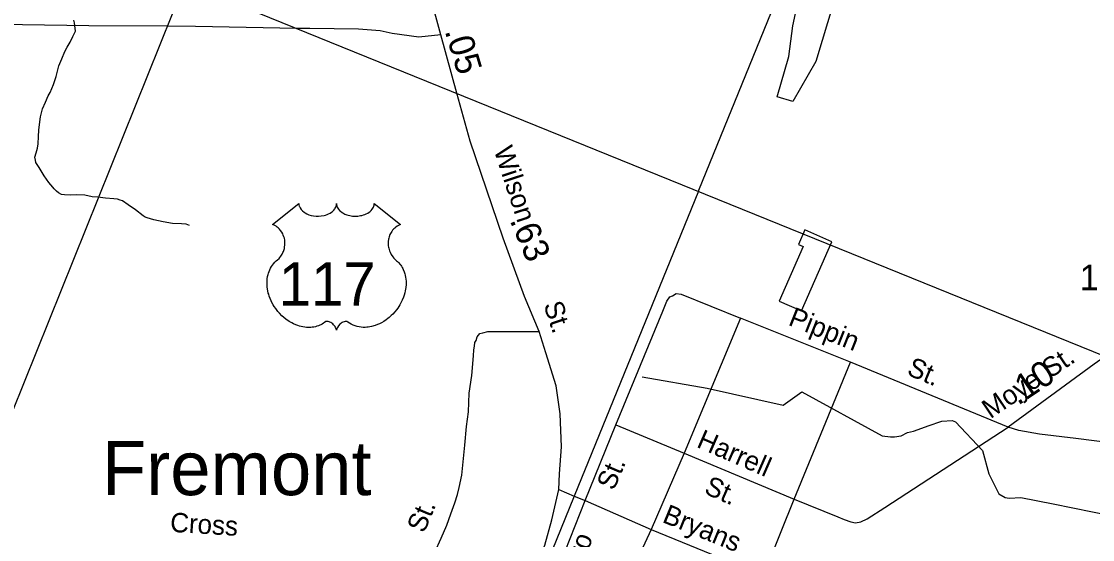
# Model space of a CAD drawing. Extents: x 2206922 to 2357709, y 510027 to 673830.
# Drawn here: x 2302832 to 2308071, y 656068 to 658604 of the extents above; entities that cross this region are included whole.
import ezdxf

# ---------------------------------------------------------------- set-up
doc = ezdxf.new("R2010")
doc.units = 0
for name, color, linetype in [('Exist Boundary Political City Limit New', 7, 'Continuous'), ('Exist Civil Demographics City Label', 7, 'Continuous'), ('Exist Cultural Warehouse Building Footprint', 7, 'Continuous'), ('Exist Hydrographic Misc Water Feature', 7, 'Continuous'), ('Exist Hydrographic Pond Under 1500 Sq Ft', 7, 'Continuous'), ('Exist Railroad Mainline', 7, 'Continuous'), ('Exist Road Non-System Type 51', 7, 'Continuous'), ('Exist Road Non-System Type 51 Label', 7, 'Continuous'), ('Exist Road Primary US Attributed', 7, 'Continuous'), ('Exist Road Primary US Label', 7, 'Continuous'), ('Exist Road Primary US Mileage Tenths English Label', 7, 'Continuous'), ('Exist Road Primary US Shield CELL', 7, 'Continuous'), ('Exist Road Primary US Shield Number Label', 7, 'Continuous'), ('Exist Road Secondary Mileage Hundredths English Label', 7, 'Continuous'), ('Exist Road Secondary Type 51 Attributed', 7, 'Continuous'), ('Exist Road Secondary Type 51 Label', 7, 'Continuous'), ('Exist Road Secondary Type 51 Number Label', 7, 'Continuous'), ('Map Preparation Boundary City Limit Buffer Line', 7, 'Continuous')]:
    doc.layers.add(name, color=color, linetype=linetype)

msp = doc.modelspace()

# ---------------------------------------------------------------- linework, layer by layer
at = {"layer": 'Exist Boundary Political City Limit New'}
msp.add_lwpolyline([(2303401.8, 649390.8), (2303317, 649542.9), (2303089.8, 650127.4), (2303035.5, 650194.7), (2303351.8, 651009.5), (2303170.2, 651065.1), (2303245.8, 651290.1), (2303073.5, 651231.2), (2303156, 651468.6), (2301035.5, 652338.5), (2303631.2, 658792.3), (2308548.8, 656795.4), (2306001.2, 650373), (2304628.8, 650908.6), (2304584.2, 650853.8), (2304289.2, 650802.4), (2304227.2, 650603.8), (2304032.8, 650465.9), (2303944.5, 650218.4), (2303784, 650273.1), (2303401.8, 649390.8)], dxfattribs=at)
at = {"layer": 'Exist Cultural Warehouse Building Footprint'}
for p, q in [((2306663.4, 657583.2), (2306632.6, 657512.9)), ((2306794.8, 657525.5), (2306663.4, 657583.2)), ((2306646.3, 657187.2), (2306794.8, 657525.5)), ((2306654.9, 657503.1), (2306537.3, 657235)), ((2306632.6, 657512.9), (2306654.9, 657503.1)), ((2306537.3, 657235), (2306646.3, 657187.2))]:
    msp.add_line(p, q, dxfattribs=at)
at = {"layer": 'Exist Hydrographic Misc Water Feature'}
for points in [[(2303653.5, 657605.2), (2303637.5, 657611.2), (2303615.2, 657613), (2303571.3, 657614.3), (2303525.2, 657623.7), (2303479.2, 657633.4), (2303446.8, 657643.1), (2303437.2, 657646.6), (2303427.2, 657652.6), (2303390.4, 657682.5), (2303354.4, 657705.7), (2303326.3, 657725.8), (2303314.2, 657729.6), (2303302.1, 657733.5), (2303284, 657735), (2303243.8, 657738.6), (2303206.1, 657744.3), (2303178.4, 657746), (2303142.3, 657753.5), (2303102.1, 657755.1), (2303074.1, 657752.8), (2303042.1, 657754.4), (2303027.9, 657756.5), (2303014, 657764.3), (2303003.9, 657772.3), (2302991.8, 657783.9), (2302985.9, 657792.1), (2302965.6, 657815.8), (2302943.2, 657847.6), (2302918.8, 657889), (2302902.8, 657912.9), (2302900.6, 657925), (2302898.1, 657938.7), (2302903.9, 657961), (2302909.8, 657983.2), (2302913.7, 658004.9), (2302915.1, 658041.2), (2302916.8, 658071), (2302920.5, 658099.2), (2302926, 658137.3), (2302935.8, 658175.2), (2302949.6, 658209.2), (2302962.9, 658239.2), (2302973, 658255.6), (2302988.5, 658295.8), (2303001.7, 658334), (2303015.4, 658385.8), (2303029.1, 658419.9), (2303044.5, 658456.1), (2303056.2, 658478.2), (2303070.2, 658502.5), (2303083.7, 658530.5), (2303095.8, 658556.7), (2303090.9, 658596.7), (2303089, 658610.4)], [(2305868.3, 656864.7), (2306185.2, 656809.6), (2306557.3, 656725.5), (2306648.2, 656791.7), (2307041.3, 656576.4), (2307081.8, 656570.5), (2307102.5, 656570.5), (2307134.2, 656575.4), (2307164.8, 656591.3), (2307195.5, 656599.2), (2307235, 656613.8), (2307266, 656623.9), (2307333.8, 656647.4), (2307383.2, 656651.2), (2307400.3, 656644.2), (2307532.8, 656504.1), (2307563.2, 656389.1), (2307612.8, 656292.6), (2307643.1, 656273.3), (2307662.4, 656270.5), (2307720.2, 656273.3), (2307877.3, 656242.9), (2308166.7, 656185)]]:
    msp.add_lwpolyline(points, dxfattribs=at)
at = {"layer": 'Exist Hydrographic Pond Under 1500 Sq Ft'}
msp.add_lwpolyline([(2306671.9, 658822.9), (2306813.3, 658830.7), (2306806, 658700.4), (2306717, 658408), (2306604.3, 658211.5), (2306527.9, 658234.7), (2306584.4, 658432.3), (2306604.3, 658581.7), (2306647.4, 658780.9), (2306671.9, 658822.9)], dxfattribs=at)
at = {"layer": 'Exist Railroad Mainline'}
msp.add_lwpolyline([(2310181.1, 667695.3), (2309875, 666943.2), (2309540, 666120.1), (2307813.2, 661877.2), (2306143.9, 657775.6), (2306142.6, 657772.5), (2305536, 656280.9), (2305016.5, 655003.5), (2304836.2, 654560)], dxfattribs=at)
at = {"layer": 'Exist Road Non-System Type 51'}
for p, q in [((2306610.9, 656266.1), (2306886.4, 656936.1)), ((2305589.2, 656258.8), (2305738.8, 656629.4)), ((2305738.8, 656629.4), (2306072.7, 656491.5)), ((2306072.7, 656491.5), (2306610.9, 656266.1)), ((2305460.2, 656312.4), (2305536, 656280.9)), ((2305439.6, 655880.9), (2305589.2, 656258.8)), ((2305536, 656280.9), (2305589.2, 656258.8)), ((2305589.2, 656258.8), (2305912.2, 656118.2)), ((2306461.3, 655893.6), (2306610.9, 656266.1)), ((2305912.2, 656118.2), (2306461.3, 655893.6))]:
    msp.add_line(p, q, dxfattribs=at)
for points in [[(2305738.8, 656629.4), (2305968.7, 657186.2), (2305988.8, 657235.5), (2306003.4, 657255.6), (2306016.2, 657261), (2306034.4, 657272), (2306058.1, 657268.3), (2306348.2, 657152.4)], [(2304854.4, 656005.7), (2304885.4, 656075.1), (2304912.8, 656139), (2304932.9, 656193.7), (2304951.1, 656248.5), (2304963.9, 656288.7), (2304973, 656322.4), (2304985.8, 656382.7), (2305000.4, 656530.5), (2305009.5, 656621.8), (2305018.6, 656693.9), (2305022.3, 656785.2), (2305035.1, 656871), (2305042.4, 656967.8), (2305044.2, 656997), (2305047.8, 657015.3), (2305049.8, 657033), (2305055.6, 657043), (2305060.6, 657060.9), (2305073.4, 657076.4), (2305089.3, 657080.4), (2305113.5, 657086.5), (2305153.6, 657086.5), (2305363.5, 657086.5)], [(2306610.9, 656266.1), (2306824.4, 656179.4), (2306855.4, 656166.6), (2306888.2, 656155.6), (2306912, 656150.1), (2306937.5, 656155.6), (2306968.5, 656170.2), (2307054.3, 656225), (2307658.2, 656618.4)]]:
    msp.add_lwpolyline(points, dxfattribs=at)
at = {"layer": 'Exist Road Primary US Attributed'}
for points in [[(2304883.6, 658537.8), (2304786.9, 658892), (2304726.7, 659089.2), (2304708.5, 659164), (2304675.6, 659304.6), (2304661, 659456.1), (2304657.4, 659662.4), (2304688.4, 660223.8), (2304733.6, 661198.9)], [(2304978.3, 655012.4), (2305052.3, 655189.1), (2305141.2, 655393.9), (2305186.5, 655519.1), (2305303.2, 655810.3), (2305392.6, 656040.4), (2305425.5, 656164.5), (2305460.2, 656312.4), (2305463.8, 656389.1), (2305472.9, 656522.3), (2305467.5, 656683), (2305447.4, 656819.9), (2305396.3, 656982.4), (2305363.5, 657086.5), (2305292.3, 657258.1), (2305188.3, 657542.9), (2305025.9, 658018.4), (2304962, 658251.9), (2304883.6, 658537.8)]]:
    msp.add_lwpolyline(points, dxfattribs=at)
at = {"layer": 'Exist Road Primary US Shield CELL'}
msp.add_lwpolyline([(2304189.1, 657712.2), (2304189.4, 657706.8), (2304190.7, 657700.5), (2304191.7, 657697.3), (2304194.7, 657691), (2304199.5, 657683.7), (2304206.3, 657676.5), (2304214, 657670.1), (2304219.2, 657666.8), (2304228, 657662.1), (2304237.9, 657657.9), (2304249, 657654.7), (2304260.3, 657652.4), (2304272.7, 657651.1), (2304284.9, 657650.8), (2304298.1, 657651.8), (2304312.7, 657654.6), (2304319.5, 657656.4), (2304327, 657659), (2304334, 657661.9), (2304341.6, 657666), (2304347.8, 657669.9), (2304352.6, 657673.4), (2304359.5, 657679.9), (2304364.9, 657686.7), (2304367.2, 657690.5), (2304369.1, 657694.2), (2304371.8, 657701.9), (2304372.6, 657705.3), (2304373.1, 657712.4), (2304373.6, 657706.5), (2304374.2, 657702.7), (2304375.2, 657699.1), (2304376.7, 657695.2), (2304379.4, 657689.7), (2304382.5, 657685.2), (2304388.2, 657678.4), (2304391.8, 657675.1), (2304395, 657672.4), (2304403.8, 657666.4), (2304414, 657661.3), (2304419, 657659), (2304424.2, 657657.2), (2304430.7, 657655.2), (2304437.5, 657653.7), (2304444.1, 657652.5), (2304451, 657651.5), (2304458, 657651), (2304463.7, 657650.8), (2304470.6, 657650.9), (2304477.1, 657651.3), (2304483.7, 657652.1), (2304491, 657653.3), (2304496.8, 657654.6), (2304504.6, 657656.6), (2304511.6, 657659.1), (2304517.7, 657661.8), (2304525.7, 657666), (2304532.2, 657670), (2304536.9, 657673.8), (2304542.5, 657679), (2304547.8, 657685.1), (2304550.9, 657689.6), (2304553.1, 657694.2), (2304555.2, 657699.1), (2304556.4, 657704.3), (2304557, 657708.7), (2304557.2, 657712.6), (2304685.8, 657610.1), (2304682.7, 657609), (2304675.7, 657605.6), (2304670.2, 657602.3), (2304661.3, 657596.1), (2304657.6, 657592.6), (2304653.8, 657589.1), (2304650.3, 657585.3), (2304647.2, 657581.7), (2304643.5, 657576.5), (2304640.1, 657571.4), (2304636.9, 657565.7), (2304634.5, 657560.7), (2304630.5, 657550.4), (2304628.6, 657543.9), (2304627.4, 657538.3), (2304625.9, 657526.8), (2304625.5, 657521.4), (2304625.5, 657516), (2304625.8, 657510.3), (2304626.3, 657504.8), (2304627.3, 657499.1), (2304628.2, 657494.1), (2304629.8, 657487.9), (2304632.1, 657480.8), (2304634.9, 657473.9), (2304640.8, 657462.7), (2304648.4, 657451.3), (2304653.7, 657444.9), (2304659.1, 657439.4), (2304667, 657432.8), (2304671.3, 657429), (2304676.2, 657424), (2304684.3, 657414.7), (2304687.5, 657410.3), (2304690.9, 657405.3), (2304693.9, 657400.2), (2304696.9, 657394.8), (2304699.4, 657390), (2304703.9, 657379), (2304707.2, 657368.2), (2304708.7, 657362.6), (2304711.1, 657350), (2304712, 657343.8), (2304713, 657331.5), (2304713, 657316.6), (2304711.9, 657302.4), (2304709.2, 657286), (2304707, 657276.1), (2304703.6, 657264.6), (2304700.4, 657254.6), (2304694.5, 657240), (2304689.3, 657229.3), (2304682.5, 657216.9), (2304677.9, 657209.4), (2304672.5, 657201.3), (2304665.8, 657192), (2304657.9, 657182.2), (2304648.4, 657171.7), (2304640.7, 657164.1), (2304630.7, 657155.1), (2304624.6, 657150.1), (2304615.9, 657143.6), (2304604.1, 657135.6), (2304592.4, 657128.9), (2304582.4, 657123.8), (2304573.6, 657120), (2304562.2, 657115.7), (2304543.3, 657110.4), (2304536.3, 657109), (2304528.1, 657107.8), (2304520.5, 657107), (2304513, 657106.5), (2304503, 657106.5), (2304493.1, 657107.3), (2304483.6, 657108.7), (2304473.8, 657110.7), (2304463.6, 657113.8), (2304454.3, 657117.4), (2304444.9, 657122), (2304428.9, 657132.1), (2304424.4, 657134.5), (2304421.8, 657135.2), (2304415.6, 657135.5), (2304409.8, 657134.3), (2304403.9, 657131.9), (2304400.4, 657130), (2304395.6, 657126.9), (2304392, 657124), (2304387.6, 657119.8), (2304384.5, 657116.3), (2304382.2, 657113.6), (2304377.7, 657106.5), (2304376.1, 657103.2), (2304374.5, 657098.9), (2304373, 657092.5), (2304371, 657100.5), (2304368.6, 657105.9), (2304365.9, 657110.4), (2304363, 657114.4), (2304358.5, 657119.6), (2304354.5, 657123.5), (2304349.7, 657127.4), (2304344.5, 657130.6), (2304340.4, 657132.7), (2304336.6, 657134.1), (2304331.9, 657135.3), (2304328.1, 657135.6), (2304325, 657135.5), (2304320.7, 657134.5), (2304314.9, 657130.3), (2304309.4, 657126.5), (2304303.4, 657122.8), (2304296.3, 657119), (2304291, 657116.6), (2304284.8, 657114.1), (2304277.5, 657111.7), (2304269.6, 657109.7), (2304261.5, 657108.1), (2304254.3, 657106.9), (2304246.7, 657106.2), (2304239.8, 657106), (2304232.6, 657106.1), (2304225.8, 657106.6), (2304218, 657107.3), (2304208.2, 657108.7), (2304200.2, 657110.6), (2304191.7, 657112.9), (2304183, 657115.6), (2304173.6, 657119.2), (2304161.9, 657124.3), (2304153.8, 657128.4), (2304141, 657135.8), (2304125.9, 657146.2), (2304114.6, 657155.4), (2304106.3, 657162.9), (2304094, 657175.4), (2304086.8, 657183.5), (2304075.6, 657198.1), (2304068.4, 657208.7), (2304063.7, 657216.4), (2304056.8, 657228.9), (2304053.1, 657236.7), (2304048.2, 657248.1), (2304044.4, 657258.5), (2304041.2, 657268.4), (2304039.5, 657274.7), (2304037.1, 657285.7), (2304035.6, 657293.5), (2304034.1, 657304.3), (2304033.3, 657315.6), (2304033.2, 657326), (2304033.5, 657334.7), (2304034.4, 657344.8), (2304036.2, 657355.5), (2304038.2, 657364.7), (2304040.1, 657371.3), (2304042.8, 657379.3), (2304046.4, 657388.2), (2304050.7, 657396.7), (2304054.7, 657403.8), (2304059.8, 657411.4), (2304064.8, 657417.9), (2304071.4, 657425), (2304078.2, 657431.5), (2304084.5, 657436.6), (2304091.9, 657443.9), (2304095.8, 657448.3), (2304100.5, 657454.5), (2304104.2, 657460.2), (2304107.2, 657465.3), (2304111.1, 657472.8), (2304113.4, 657478.4), (2304116.4, 657487.1), (2304117.9, 657493.2), (2304119.4, 657501), (2304120.4, 657508.4), (2304120.8, 657517.6), (2304120.5, 657525.2), (2304119.5, 657534), (2304117.9, 657542.6), (2304115.9, 657550), (2304112.7, 657558.5), (2304109.7, 657564.7), (2304104.8, 657573.2), (2304099.3, 657581), (2304093.7, 657587.4), (2304088, 657593.1), (2304082.5, 657597.3), (2304077.3, 657601.1), (2304070.8, 657605), (2304064.5, 657608.1), (2304060.5, 657609.7)], close=True, dxfattribs=at)
at = {"layer": 'Exist Road Secondary Type 51 Attributed'}
for points in [[(2304883.6, 658537.8), (2304776, 658526.9), (2304644.6, 658545.1), (2304586.2, 658557.9), (2304480.4, 658566.1), (2304242.5, 658568.7), (2304179.1, 658569.8), (2303683.1, 658578.9), (2303545.8, 658579.9), (2303161.3, 658582.6), (2302510.9, 658591.3), (2302177, 658589.5)], [(2309271.8, 657864.2), (2309050.2, 657669.1), (2308886, 657524.8), (2308771.1, 657428.1), (2308637.4, 657334.5), (2308494.7, 657223.1), (2308331.4, 657104.9), (2308231.1, 657035.6), (2308131.8, 656964.7), (2308077.8, 656926), (2307658.2, 656618.4)], [(2307658.2, 656618.4), (2306886.4, 656936.1), (2306348.2, 657152.4), (2306072.7, 656491.5), (2305912.2, 656118.2), (2305745.8, 655758.3), (2305570.5, 655336.7), (2305398.1, 654861), (2305240.1, 654393.3)], [(2308386.1, 656511.6), (2307988.4, 656562.7), (2307811.4, 656584.6), (2307709.3, 656602), (2307658.2, 656618.4)]]:
    msp.add_lwpolyline(points, dxfattribs=at)
at = {"layer": 'Map Preparation Boundary City Limit Buffer Line'}
msp.add_lwpolyline([(2303401.8, 649390.8), (2303317, 649542.9), (2303089.8, 650127.4), (2303035.5, 650194.7), (2303351.8, 651009.5), (2303170.2, 651065.1), (2303245.8, 651290.1), (2303073.5, 651231.2), (2303156, 651468.6), (2301035.5, 652338.5), (2303631.2, 658792.3), (2308548.8, 656795.4), (2306001.2, 650373), (2304628.8, 650908.6), (2304584.2, 650853.8), (2304289.2, 650802.4), (2304227.2, 650603.8), (2304032.8, 650465.9), (2303944.5, 650218.4), (2303784, 650273.1), (2303401.8, 649390.8)], dxfattribs=at)

# ---------------------------------------------------------------- texts
at = {"layer": 'Exist Civil Demographics City Label'}
msp.add_text('Fremont', height=265, dxfattribs=at).set_placement((2303225.5, 656285.5))
at = {"layer": 'Exist Road Non-System Type 51 Label'}
for s, rotation, p in [('Harrell', 336.3862, (2306129.2, 656522.9)), ('St.', 66.8289, (2305728.9, 656303.9)), ('St.', 336.3862, (2306165.3, 656296)), ('St.', 67.3332, (2304801.3, 656095.3)), ('Bryans', 337.7521, (2305961.4, 656155)), ('Cross', 356.4817, (2303557.3, 656106.3)), ('Golds- boro', 68.2035, (2305382.9, 655461))]:
    msp.add_text(s, height=95, rotation=rotation, dxfattribs=at).set_placement(p)
at = {"layer": 'Exist Road Primary US Label'}
for s, rotation, p in [('Wilson', 288.2046, (2305141, 657975.1)), ('St.', 288.3118, (2305384.4, 657217.3))]:
    msp.add_text(s, height=95, rotation=rotation, dxfattribs=at).set_placement(p)
at = {"layer": 'Exist Road Primary US Mileage Tenths English Label'}
for s, rotation, p in [('.05', 286.7357, (2304901.4, 658557.5)), ('.63', 292.8554, (2305218.7, 657630.8))]:
    msp.add_text(s, height=125, rotation=rotation, dxfattribs=at).set_placement(p)
at = {"layer": 'Exist Road Primary US Shield Number Label'}
msp.add_text('117', height=212.5, dxfattribs=at).set_placement((2304090.3, 657212.9))
at = {"layer": 'Exist Road Secondary Mileage Hundredths English Label'}
msp.add_text('.10', height=125, rotation=34.0405, dxfattribs=at).set_placement((2307705.6, 656721.9))
at = {"layer": 'Exist Road Secondary Type 51 Label'}
for s, rotation, p in [('Pippin', 338.3283, (2306577.7, 657119.7)), ('St.', 337.2951, (2307157.3, 656876.6)), ('St.', 34.0405, (2307864.2, 656854.6)), ('Moye', 34.0405, (2307570.9, 656656.6))]:
    msp.add_text(s, height=95, rotation=rotation, dxfattribs=at).set_placement(p)
at = {"layer": 'Exist Road Secondary Type 51 Number Label'}
msp.add_text('1504', height=125, dxfattribs=at).set_placement((2308007.9, 657288.3))

doc.saveas('drawing.dxf')
